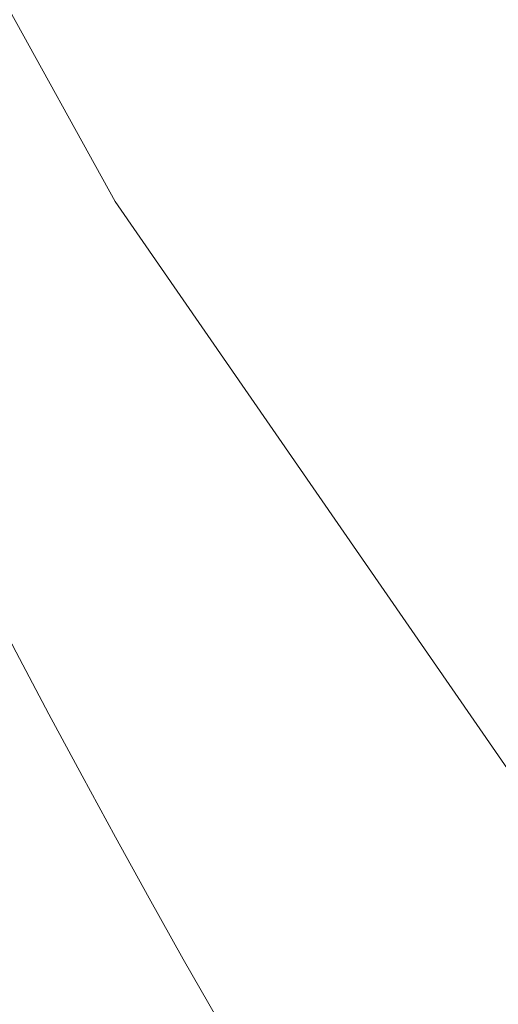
# Model space of a CAD drawing. Header units: metres. Extents: x 163628 to 167676, y 402708 to 405373.
# Tile 672 of 1056: x 166399.559 to 166399.75, y 404386.367 to 404386.758. Entities that reach past the tile are written whole.
import ezdxf

# ---------------------------------------------------------------- set-up
doc = ezdxf.new("R2010")
doc.units = ezdxf.units.M
for name, color, linetype, lineweight in [('X-CA190022.004-UO-BGT_Ondergrond$0$GE_203_VGOHaag_Lijn_GEM', 253, 'X-CA190022.004-UO-BGT_Ondergrond$0$Heg', 9), ('X-CA190022.004-UO-BGT_Ondergrond$0$GE_363_OWGBerm_openverharding_Vlak_GEM', 253, 'Continuous', 9), ('X-CA190022.004-UO-BGT_Ondergrond$0$GE_401_OTDErf_Vlak_GEM', 253, 'Continuous', 9), ('X-CA190022.004-UO-KAD_Percelen$0$B-WE-KG-GRENS_PERCEEL-GV', 150, 'Continuous', 9)]:
    doc.layers.add(name, color=color, linetype=linetype, lineweight=lineweight)
doc.linetypes.add('X-CA190022.004-UO-BGT_Ondergrond$0$Heg', pattern='A,5,-1.5,[2,dgnlstyle-meierijstad.shx,S=0.007937,R=45,X=0,Y=0],-1.5', length=8)

msp = doc.modelspace()

# ---------------------------------------------------------------- linework, layer by layer
at = {"layer": 'X-CA190022.004-UO-BGT_Ondergrond$0$GE_203_VGOHaag_Lijn_GEM', "extrusion": (0, 0, -1)}
msp.add_arc((-166403.70492, 404388.69479), 4.68908, 252.1275, 336.64613, dxfattribs=at)
at = {"layer": 'X-CA190022.004-UO-BGT_Ondergrond$0$GE_363_OWGBerm_openverharding_Vlak_GEM'}
msp.add_arc((166403.70492, 404388.69479), 4.68908, 203.35387, 287.8725, dxfattribs=at)
at = {"layer": 'X-CA190022.004-UO-BGT_Ondergrond$0$GE_401_OTDErf_Vlak_GEM', "extrusion": (0, 0, -1)}
msp.add_arc((-166403.70492, 404388.69479), 4.68908, 252.1275, 336.64613, dxfattribs=at)
at = {"layer": 'X-CA190022.004-UO-KAD_Percelen$0$B-WE-KG-GRENS_PERCEEL-GV', "flags": 128}
msp.add_lwpolyline([(166388.877, 404376.557), (166406.027, 404384.829), (166405.577, 404384.637), (166405.111, 404384.49), (166404.632, 404384.389), (166404.147, 404384.336), (166403.658, 404384.33), (166403.172, 404384.372), (166402.692, 404384.461), (166402.223, 404384.597), (166401.768, 404384.777), (166401.334, 404385.001), (166400.923, 404385.266), (166400.542, 404385.571), (166400.19, 404385.911), (166399.875, 404386.284), (166399.597, 404386.686), (166399.36, 404387.114), (166391.798, 404402.829), (166390.732, 404405.282), (166389.686, 404407.743), (166387.78, 404412.373), (166385.945, 404417.03)], dxfattribs=at)
msp.add_lwpolyline([(166399.36, 404387.114), (166399.597, 404386.686), (166399.875, 404386.284), (166400.19, 404385.911), (166400.542, 404385.571), (166400.923, 404385.266), (166401.334, 404385.001), (166401.768, 404384.777), (166402.223, 404384.597), (166402.692, 404384.461), (166403.172, 404384.372), (166403.658, 404384.33), (166404.147, 404384.336), (166404.632, 404384.389), (166405.111, 404384.49), (166405.577, 404384.637), (166406.027, 404384.829), (166417.991, 404390.555), (166413.537, 404399.893), (166409.526, 404408.325), (166405.957, 404415.558), (166389.686, 404407.743), (166390.732, 404405.282), (166391.798, 404402.829)], close=True, dxfattribs=at)

doc.saveas('drawing.dxf')
